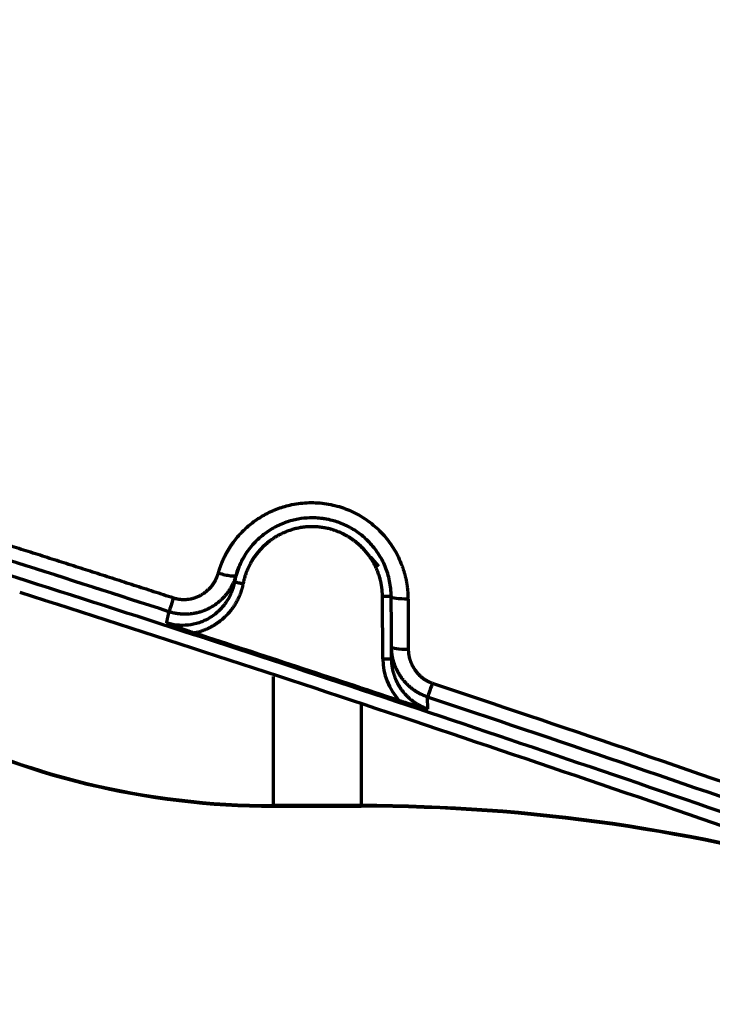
# Model space of a CAD drawing. Header units: millimetres. Extents: x -170 to 6906, y -2212 to 4257.
# Tile 423 of 440: x 5768 to 5808, y 3303 to 3360. Entities that reach past the tile are written whole.
import ezdxf

# ---------------------------------------------------------------- set-up
doc = ezdxf.new("R2010")
doc.units = ezdxf.units.MM
doc.layers.add('1', color=7, linetype='Continuous', true_color=0xffffff)
doc.styles.add('PC_TEXTSTYLE', font='ISOCP.SHX', dxfattribs={"width": 0.707, "bigfont": 'GBCBIG.SHX'})
doc.dimstyles.new('GB_DIMSTYLE', dxfattribs={"dimtxt": 50, "dimasz": 40, "dimexe": 1, "dimexo": 0, "dimgap": 1.5, "dimtad": 1, "dimdec": 1, "dimdsep": 46, "dimtxsty": 'PC_TEXTSTYLE', "dimcen": 0, "dimclrd": 256, "dimclrt": 3, "dimadec": 1, "dimazin": 2, "dimtp": 0.1, "dimtm": 0.1, "dimtfac": 0.71, "dimtdec": 1, "dimtmove": 0, "dimatfit": 3, "dimfxl": 1, "dimtfill": 1, "dimarcsym": 0})

# ---------------------------------------------------------------- blocks, each defined once
blk = doc.blocks.new('*D33')
at = {"color": 0, "lineweight": -2, "transparency": 16777216}
for p, q in [((4751.825, 3164.862), (4751.825, 3764.77)), ((5832.834, 3367.249), (5832.834, 3764.77))]:
    blk.add_line(p, q, dxfattribs=at)
at = {"lineweight": -2, "transparency": 16777216}
blk.add_line((4791.825, 3763.77), (5792.834, 3763.77), dxfattribs=at)
at = {"lineweight": 18, "transparency": 16777216}
for points in [[(4791.825, 3770.437), (4791.825, 3757.104), (4751.825, 3763.77)], [(5792.834, 3770.437), (5792.834, 3757.104), (5832.834, 3763.77)]]:
    blk.add_solid(points, dxfattribs=at)
at = {"layer": 'Defpoints', "color": 0, "lineweight": 18, "transparency": 16777216}
for p in [(5832.834, 3763.77), (5832.834, 3367.249), (4751.825, 3164.862)]:
    blk.add_point(p, dxfattribs=at)
at = {"color": 3, "lineweight": 18, "transparency": 16777216, "insert": (5292.329, 3790.27), "char_height": 50, "attachment_point": 5, "style": 'PC_TEXTSTYLE', "bg_fill": 3, "box_fill_scale": 1.1, "bg_fill_color": 256, "bg_fill_true_color": 13158600, "bg_fill_transparency": 0}
blk.add_mtext('1081', dxfattribs=at)
blk = doc.blocks.new('*D38')
at = {"color": 0, "lineweight": -2, "transparency": 16777216}
for p, q in [((4755.302, 4257.336), (6889.031, 4257.336)), ((4772.437, 1877.862), (6889.031, 1877.862))]:
    blk.add_line(p, q, dxfattribs=at)
at = {"lineweight": -2, "transparency": 16777216}
blk.add_line((6888.031, 1917.862), (6888.031, 4217.336), dxfattribs=at)
at = {"lineweight": 18, "transparency": 16777216}
for points in [[(6881.365, 4217.336), (6894.698, 4217.336), (6888.031, 4257.336)], [(6881.365, 1917.862), (6894.698, 1917.862), (6888.031, 1877.862)]]:
    blk.add_solid(points, dxfattribs=at)
at = {"layer": 'Defpoints', "color": 0, "lineweight": 18, "transparency": 16777216}
for p in [(4755.302, 4257.336), (6888.031, 4257.336), (4772.437, 1877.862)]:
    blk.add_point(p, dxfattribs=at)
at = {"color": 3, "lineweight": 18, "transparency": 16777216, "insert": (6861.526, 3067.599), "char_height": 50, "attachment_point": 5, "rotation": 90, "style": 'PC_TEXTSTYLE', "bg_fill": 3, "box_fill_scale": 1.1, "bg_fill_color": 256, "bg_fill_true_color": 13158600, "bg_fill_transparency": 0}
blk.add_mtext('2379.5', dxfattribs=at)

msp = doc.modelspace()

# ---------------------------------------------------------------- linework, layer by layer
at = {"lineweight": 18}
msp.add_arc((4755.302, 2404.862), 1852.475, 311.274383, 162.653701, dxfattribs=at)
at = {"layer": '1', "color": 0, "linetype": 'Continuous', "lineweight": 70}
for p, q in [((5789.065, 3323.145), (5789.042, 3326.698)), ((5789.565, 3323.149), (5789.561, 3323.841)), ((5791.618, 3320.296), (5791.614, 3320.981)), ((5787.824, 3314.801), (5782.822, 3314.801)), ((5782.822, 3314.801), (5782.83, 3314.765)), ((5782.83, 3314.765), (5787.833, 3314.765)), ((5787.833, 3314.765), (5787.824, 3314.801))]:
    msp.add_line(p, q, dxfattribs=at)
for centre, major_axis, ratio, start_param, end_param in [((5782.821, 3359.801), (43.78, 10.407), 1, 3.534635, 4.479003), ((5782.83, 3359.765), (-43.78, -10.407), 1, 0.393092, 1.33741), ((5779.753, 3328.185), (0.962, -0.274), 0.156218, 4.707085, 6.283009), ((5777.2, 3326.782), (-0.309, -0.951), 0.000006, 4.876203, 6.171937), ((5790.542, 3326.712), (-1, -0.006), 0.140712, 0, 1.523856), ((5790.561, 3323.847), (-1, -0.006), 0.147821, 0, 1.520729), ((5789.065, 3323.146), (-0.5, -0.003), 0.00062, 1.570796, 3.141592), ((5782.821, 3334.801), (0, -20), 0.000143, 5.397109, 6.282582), ((5791.93, 3321.923), (-0.318, -0.948), 0.00002, 4.872562, 6.171938), ((5787.824, 3334.801), (0, -20), 0.000143, 5.498667, 6.282582), ((5787.825, 3214.801), (-97.289, -23.128), 1, 4.192081, 4.479003), ((5787.833, 3214.765), (97.289, 23.128), 1, 1.050488, 1.33741)]:
    msp.add_ellipse(centre, major_axis=major_axis, ratio=ratio, start_param=start_param, end_param=end_param, dxfattribs=at)
for points, degree, knots in [([(5768.403, 3326.945), (5775.883, 3324.567), (5790.97, 3319.627), (5805.978, 3314.488), (5817.422, 3310.514), (5825.436, 3308.641), (5837.769, 3308.388), (5849.878, 3310.694), (5861.24, 3315.459), (5871.367, 3322.467), (5879.818, 3331.422), (5886.232, 3341.928), (5890.334, 3353.534), (5891.943, 3365.738), (5890.992, 3378.011), (5887.522, 3389.825), (5881.676, 3400.666), (5873.708, 3410.063), (5863.963, 3417.615), (5852.855, 3422.982), (5844.861, 3424.948), (5840.804, 3425.505)], 3, [0, 0, 0, 0, 0.096304, 0.194864, 0.194864, 0.245185, 0.295506, 0.345827, 0.396148, 0.446469, 0.49679, 0.547111, 0.597432, 0.647753, 0.698074, 0.748395, 0.798716, 0.849037, 0.899358, 0.949679, 1, 1, 1, 1]), ([(5813.79, 3312.55), (5799.027, 3317.676), (5778.625, 3324.551), (5751.907, 3332.896), (5731.381, 3338.933), (5713.256, 3343.938), (5697.752, 3348.026), (5685.521, 3351.16), (5672.58, 3354.388), (5661.111, 3357.18), (5651.466, 3359.489), (5645.228, 3360.967), (5640.105, 3362.172), (5636.192, 3363.088), (5632.879, 3363.86), (5630.514, 3364.41), (5629.175, 3364.72), (5628.461, 3364.886), (5628.143, 3364.96)], 3, [0, 0, 0, 0, 0.25, 0.375, 0.5, 0.625, 0.6875, 0.75, 0.8125, 0.875, 0.90625, 0.9375, 0.953125, 0.96875, 0.984375, 0.992188, 0.996094, 1, 1, 1, 1]), ([(5704.8, 3347.844), (5704.995, 3347.793), (5705.386, 3347.689), (5705.977, 3347.533), (5706.575, 3347.374), (5707.179, 3347.214), (5707.791, 3347.051), (5708.41, 3346.886), (5709.036, 3346.719), (5709.669, 3346.55), (5710.308, 3346.379), (5710.955, 3346.206), (5711.608, 3346.03), (5712.267, 3345.853), (5712.934, 3345.673), (5713.607, 3345.491), (5714.287, 3345.307), (5714.973, 3345.121), (5715.665, 3344.933), (5716.364, 3344.743), (5717.07, 3344.551), (5717.782, 3344.356), (5718.5, 3344.16), (5719.225, 3343.961), (5719.955, 3343.76), (5720.692, 3343.557), (5721.435, 3343.352), (5722.185, 3343.145), (5722.94, 3342.935), (5723.702, 3342.724), (5724.469, 3342.51), (5725.243, 3342.294), (5726.023, 3342.076), (5726.808, 3341.856), (5727.6, 3341.634), (5728.398, 3341.409), (5729.201, 3341.182), (5730.011, 3340.953), (5730.826, 3340.722), (5731.647, 3340.488), (5732.474, 3340.253), (5733.307, 3340.015), (5734.146, 3339.774), (5734.991, 3339.532), (5735.841, 3339.287), (5736.698, 3339.04), (5737.56, 3338.79), (5738.428, 3338.539), (5739.302, 3338.284), (5740.181, 3338.028), (5741.067, 3337.769), (5741.958, 3337.508), (5742.856, 3337.244), (5743.759, 3336.978), (5744.668, 3336.709), (5745.583, 3336.438), (5746.504, 3336.164), (5747.431, 3335.888), (5748.364, 3335.609), (5749.303, 3335.327), (5750.248, 3335.043), (5751.199, 3334.757), (5752.156, 3334.467), (5753.12, 3334.175), (5754.09, 3333.88), (5755.066, 3333.583), (5756.048, 3333.283), (5757.037, 3332.979), (5758.032, 3332.673), (5759.034, 3332.364), (5760.043, 3332.052), (5761.058, 3331.737), (5762.08, 3331.42), (5763.109, 3331.099), (5764.144, 3330.774), (5765.187, 3330.447), (5766.237, 3330.117), (5767.294, 3329.783), (5768.358, 3329.446), (5769.43, 3329.106), (5770.51, 3328.762), (5771.597, 3328.415), (5772.692, 3328.065), (5773.795, 3327.711), (5774.906, 3327.353), (5776.025, 3326.992), (5776.774, 3326.749), (5777.15, 3326.627)], 3, [0, 0, 0, 0, 0.008004, 0.016106, 0.024308, 0.032607, 0.041003, 0.049497, 0.058086, 0.066771, 0.075551, 0.084425, 0.093393, 0.102454, 0.111608, 0.120854, 0.130191, 0.139619, 0.149138, 0.158746, 0.168444, 0.178231, 0.188106, 0.198069, 0.208119, 0.218257, 0.228481, 0.238792, 0.249188, 0.25967, 0.270237, 0.280889, 0.291626, 0.302447, 0.313352, 0.324341, 0.335413, 0.346569, 0.357809, 0.369131, 0.380537, 0.392025, 0.403596, 0.415251, 0.426988, 0.438808, 0.45071, 0.462696, 0.474765, 0.486917, 0.499153, 0.511472, 0.523875, 0.536362, 0.548933, 0.561589, 0.57433, 0.587157, 0.60007, 0.613069, 0.626156, 0.63933, 0.652593, 0.665944, 0.679386, 0.692918, 0.706541, 0.720257, 0.734066, 0.74797, 0.761968, 0.776063, 0.790256, 0.804547, 0.818939, 0.833431, 0.848027, 0.862727, 0.877533, 0.892446, 0.907469, 0.922602, 0.937849, 0.95321, 0.968687, 0.984283, 1, 1, 1, 1]), ([(5776.893, 3325.837), (5771.104, 3327.715), (5765.359, 3329.54), (5756.692, 3332.225), (5753.794, 3333.112), (5747.964, 3334.873), (5742.099, 3336.622), (5736.123, 3338.356), (5730.074, 3340.089), (5727.012, 3340.954), (5720.793, 3342.687), (5717.636, 3343.555), (5711.206, 3345.299), (5707.934, 3346.175), (5704.593, 3347.058)], 3, [0, 0, 0, 0, 0.25, 0.25, 0.375, 0.375, 0.5, 0.625, 0.625, 0.75, 0.75, 0.875, 0.875, 1, 1, 1, 1]), ([(5779.705, 3328.036), (5779.709, 3328.048), (5779.716, 3328.072), (5779.727, 3328.108), (5779.737, 3328.144), (5779.749, 3328.18), (5779.76, 3328.216), (5779.771, 3328.251), (5779.783, 3328.287), (5779.795, 3328.322), (5779.807, 3328.357), (5779.82, 3328.392), (5779.832, 3328.427), (5779.845, 3328.462), (5779.858, 3328.496), (5779.872, 3328.531), (5779.885, 3328.566), (5779.899, 3328.6), (5779.913, 3328.634), (5779.927, 3328.668), (5779.942, 3328.702), (5779.956, 3328.736), (5779.971, 3328.77), (5779.986, 3328.803), (5780.001, 3328.837), (5780.017, 3328.87), (5780.033, 3328.903), (5780.048, 3328.937), (5780.065, 3328.97), (5780.081, 3329.003), (5780.098, 3329.035), (5780.114, 3329.068), (5780.131, 3329.101), (5780.149, 3329.133), (5780.166, 3329.165), (5780.184, 3329.198), (5780.202, 3329.23), (5780.22, 3329.262), (5780.238, 3329.293), (5780.257, 3329.325), (5780.275, 3329.357), (5780.294, 3329.388), (5780.314, 3329.42), (5780.333, 3329.451), (5780.353, 3329.482), (5780.373, 3329.513), (5780.393, 3329.544), (5780.413, 3329.575), (5780.433, 3329.606), (5780.454, 3329.636), (5780.475, 3329.667), (5780.496, 3329.697), (5780.518, 3329.727), (5780.539, 3329.757), (5780.631, 3329.883), (5780.8, 3330.098), (5781.064, 3330.388), (5781.347, 3330.657), (5781.65, 3330.907), (5781.971, 3331.135), (5782.308, 3331.341), (5782.657, 3331.522), (5783.018, 3331.677), (5783.39, 3331.806), (5783.803, 3331.916), (5784.256, 3332), (5784.747, 3332.046), (5785.24, 3332.046), (5785.732, 3332.003), (5786.219, 3331.916), (5786.695, 3331.785), (5787.158, 3331.612), (5787.605, 3331.396), (5788.031, 3331.143), (5788.43, 3330.854), (5788.801, 3330.529), (5789.142, 3330.172), (5789.45, 3329.788), (5789.721, 3329.378), (5789.954, 3328.946), (5790.093, 3328.622), (5790.167, 3328.42), (5790.193, 3328.349), (5790.217, 3328.277), (5790.24, 3328.205), (5790.263, 3328.133), (5790.284, 3328.061), (5790.304, 3327.988), (5790.323, 3327.916), (5790.342, 3327.843), (5790.359, 3327.769), (5790.375, 3327.696), (5790.39, 3327.623), (5790.405, 3327.549), (5790.418, 3327.475), (5790.43, 3327.401), (5790.441, 3327.326), (5790.451, 3327.252), (5790.46, 3327.177), (5790.468, 3327.102), (5790.475, 3327.026), (5790.481, 3326.951), (5790.486, 3326.875), (5790.49, 3326.8), (5790.493, 3326.724), (5790.495, 3326.647), (5790.496, 3326.596), (5790.496, 3326.571)], 3, [0, 0, 0, 0, 0.002407, 0.004811, 0.007211, 0.009608, 0.012002, 0.014393, 0.016782, 0.019167, 0.02155, 0.02393, 0.026308, 0.028683, 0.031056, 0.033427, 0.035796, 0.038163, 0.040528, 0.042892, 0.045253, 0.047614, 0.049972, 0.05233, 0.054686, 0.057042, 0.059396, 0.061749, 0.064102, 0.066454, 0.068805, 0.071156, 0.073507, 0.075857, 0.078207, 0.080558, 0.082908, 0.085258, 0.087609, 0.08996, 0.092312, 0.094664, 0.097017, 0.099371, 0.101725, 0.104081, 0.106438, 0.108796, 0.111155, 0.113516, 0.115878, 0.118242, 0.120608, 0.122975, 0.125345, 0.150468, 0.175401, 0.200269, 0.2252, 0.250315, 0.275491, 0.300451, 0.325327, 0.350247, 0.375343, 0.406666, 0.437735, 0.468818, 0.500182, 0.53148, 0.562556, 0.593687, 0.625153, 0.656529, 0.687621, 0.718699, 0.750037, 0.781317, 0.812366, 0.84344, 0.87479, 0.879625, 0.884452, 0.889271, 0.894083, 0.898889, 0.90369, 0.908487, 0.913281, 0.918073, 0.922862, 0.927651, 0.932441, 0.937231, 0.942023, 0.946818, 0.951617, 0.95642, 0.961229, 0.966044, 0.970867, 0.975697, 0.980536, 0.985386, 0.990245, 0.995116, 1, 1, 1, 1]), ([(5789.542, 3326.705), (5789.54, 3327.003), (5789.509, 3327.297), (5789.392, 3327.866), (5789.307, 3328.141), (5789.09, 3328.664), (5788.958, 3328.911), (5788.656, 3329.372), (5788.485, 3329.586), (5788.115, 3329.975), (5787.915, 3330.15), (5787.494, 3330.459), (5787.273, 3330.593), (5786.819, 3330.818), (5786.586, 3330.911), (5786.232, 3331.018), (5786.114, 3331.049), (5785.936, 3331.087), (5785.847, 3331.105), (5785.743, 3331.122), (5785.691, 3331.129), (5785.665, 3331.133), (5785.652, 3331.135), (5785.646, 3331.136), (5785.643, 3331.136), (5785.641, 3331.136), (5785.64, 3331.136), (5785.64, 3331.137), (5785.512, 3331.154), (5785.384, 3331.165), (5785.19, 3331.174), (5785.117, 3331.176), (5785.04, 3331.176), (5785.026, 3331.176), (5785.019, 3331.176), (5785.015, 3331.176), (5785.014, 3331.176), (5785.014, 3331.176), (5785.013, 3331.176), (5785.013, 3331.176), (5784.999, 3331.176), (5784.96, 3331.176), (5784.921, 3331.175), (5784.685, 3331.167), (5784.466, 3331.145), (5784.019, 3331.064), (5783.79, 3331.005), (5783.329, 3330.844), (5783.096, 3330.742), (5782.753, 3330.552), (5782.639, 3330.483), (5782.415, 3330.332), (5782.305, 3330.251), (5782.089, 3330.075), (5781.984, 3329.98), (5781.779, 3329.778), (5781.681, 3329.671), (5781.491, 3329.444), (5781.401, 3329.324), (5781.23, 3329.072), (5781.15, 3328.94), (5781.002, 3328.665), (5780.935, 3328.521), (5780.814, 3328.223), (5780.76, 3328.069), (5780.715, 3327.911)], 3, [0, 0, 0, 0, 0.0625, 0.0625, 0.125, 0.125, 0.1875, 0.1875, 0.25, 0.25, 0.3125, 0.3125, 0.375, 0.375, 0.4375, 0.4375, 0.46875, 0.46875, 0.484375, 0.492188, 0.496094, 0.498047, 0.499023, 0.499512, 0.499756, 0.499878, 0.499878, 0.5, 0.5, 0.53125, 0.53125, 0.546875, 0.548828, 0.549805, 0.550293, 0.550537, 0.550598, 0.550598, 0.550659, 0.550659, 0.550781, 0.554688, 0.5625, 0.5625, 0.625, 0.625, 0.6875, 0.6875, 0.75, 0.75, 0.78125, 0.78125, 0.8125, 0.8125, 0.84375, 0.84375, 0.875, 0.875, 0.90625, 0.90625, 0.9375, 0.9375, 0.96875, 0.96875, 1, 1, 1, 1]), ([(5784.71, 3330.661), (5784.365, 3330.632), (5783.255, 3330.332), (5782.637, 3329.868)], 2, [0.5625, 0.5625, 0.5625, 0.625, 0.75, 0.75, 0.75]), ([(5786.77, 3330.279), (5786.124, 3330.589), (5785.044, 3330.689), (5784.71, 3330.661)], 2, [0.375, 0.375, 0.375, 0.5, 0.5625, 0.5625, 0.5625]), ([(5787.988, 3329.378), (5787.732, 3329.656), (5787.41, 3329.893), (5787.1, 3330.121), (5786.77, 3330.279)], 2, [0.25, 0.25, 0.25, 0.3125, 0.3125, 0.375, 0.375, 0.375]), ([(5788.98, 3327.392), (5788.917, 3327.733), (5788.511, 3328.808), (5787.988, 3329.378)], 2, [0.0625, 0.0625, 0.0625, 0.125, 0.25, 0.25, 0.25]), ([(5780.622, 3327.518), (5780.674, 3327.789), (5780.751, 3328.055), (5780.943, 3328.545), (5781.053, 3328.769), (5781.181, 3328.983)], 3, [0, 0, 0, 0, 0.525693, 0.525693, 1, 1, 1, 1]), ([(5777.15, 3326.627), (5777.156, 3326.625), (5777.169, 3326.621), (5777.189, 3326.615), (5777.208, 3326.609), (5777.228, 3326.604), (5777.248, 3326.598), (5777.268, 3326.593), (5777.287, 3326.588), (5777.307, 3326.583), (5777.327, 3326.579), (5777.347, 3326.575), (5777.367, 3326.57), (5777.387, 3326.567), (5777.407, 3326.563), (5777.427, 3326.559), (5777.447, 3326.556), (5777.467, 3326.553), (5777.487, 3326.55), (5777.507, 3326.548), (5777.527, 3326.545), (5777.547, 3326.543), (5777.568, 3326.541), (5777.588, 3326.54), (5777.608, 3326.538), (5777.629, 3326.537), (5777.649, 3326.536), (5777.669, 3326.535), (5777.69, 3326.534), (5777.71, 3326.534), (5777.731, 3326.533), (5777.751, 3326.533), (5777.772, 3326.534), (5777.793, 3326.534), (5777.813, 3326.535), (5777.834, 3326.535), (5777.855, 3326.536), (5777.875, 3326.538), (5777.896, 3326.539), (5777.917, 3326.541), (5777.938, 3326.543), (5778.02, 3326.551), (5778.161, 3326.573), (5778.358, 3326.625), (5778.549, 3326.697), (5778.731, 3326.788), (5778.902, 3326.897), (5779.062, 3327.021), (5779.209, 3327.161), (5779.307, 3327.275), (5779.367, 3327.353), (5779.394, 3327.39), (5779.42, 3327.427), (5779.445, 3327.464), (5779.469, 3327.502), (5779.493, 3327.541), (5779.515, 3327.579), (5779.537, 3327.619), (5779.558, 3327.659), (5779.577, 3327.699), (5779.597, 3327.739), (5779.615, 3327.781), (5779.632, 3327.822), (5779.648, 3327.864), (5779.664, 3327.906), (5779.679, 3327.949), (5779.693, 3327.993), (5779.701, 3328.022), (5779.705, 3328.036)], 3, [0, 0, 0, 0, 0.006268, 0.012527, 0.018777, 0.025018, 0.031252, 0.037479, 0.043699, 0.049914, 0.056124, 0.062331, 0.068533, 0.074733, 0.080931, 0.087128, 0.093324, 0.09952, 0.105718, 0.111916, 0.118117, 0.124321, 0.130529, 0.136741, 0.142958, 0.149181, 0.15541, 0.161647, 0.167892, 0.174145, 0.180407, 0.18668, 0.192963, 0.199258, 0.205565, 0.211884, 0.218217, 0.224564, 0.230925, 0.237302, 0.243696, 0.250106, 0.312839, 0.37492, 0.437008, 0.499764, 0.562072, 0.624001, 0.686157, 0.749139, 0.76321, 0.777231, 0.791209, 0.805151, 0.819062, 0.832948, 0.846817, 0.860674, 0.874526, 0.888379, 0.90224, 0.916115, 0.930009, 0.94393, 0.957883, 0.971875, 0.985912, 1, 1, 1, 1]), ([(5780.622, 3327.518), (5780.582, 3327.305), (5780.52, 3327.101), (5780.354, 3326.708), (5780.248, 3326.517), (5780.003, 3326.167), (5779.863, 3326.006), (5779.548, 3325.714), (5779.375, 3325.585), (5779.009, 3325.368), (5778.812, 3325.278), (5778.405, 3325.142), (5778.197, 3325.097), (5777.772, 3325.051), (5777.555, 3325.052), (5777.142, 3325.097), (5776.943, 3325.139), (5776.748, 3325.203)], 3, [0, 0, 0, 0, 0.125748, 0.125748, 0.251497, 0.251497, 0.377245, 0.377245, 0.502994, 0.502994, 0.628742, 0.628742, 0.754491, 0.754491, 0.880239, 0.880239, 1, 1, 1, 1]), ([(5780.715, 3327.911), (5780.713, 3327.902), (5780.707, 3327.883), (5780.698, 3327.852), (5780.687, 3327.816), (5780.673, 3327.776), (5780.658, 3327.73), (5780.64, 3327.68), (5780.619, 3327.625), (5780.594, 3327.566), (5780.567, 3327.501), (5780.535, 3327.432), (5780.499, 3327.359), (5780.458, 3327.281), (5780.412, 3327.199), (5780.359, 3327.113), (5780.301, 3327.024), (5780.236, 3326.931), (5780.153, 3326.822), (5780.052, 3326.703), (5779.935, 3326.58), (5779.817, 3326.467), (5779.698, 3326.366), (5779.58, 3326.275), (5779.465, 3326.195), (5779.354, 3326.125), (5779.261, 3326.071), (5779.187, 3326.032), (5779.13, 3326.003), (5779.071, 3325.975), (5779.013, 3325.948), (5778.954, 3325.923), (5778.894, 3325.899), (5778.834, 3325.876), (5778.774, 3325.855), (5778.713, 3325.835), (5778.653, 3325.816), (5778.591, 3325.798), (5778.53, 3325.782), (5778.469, 3325.768), (5778.407, 3325.754), (5778.346, 3325.742), (5778.284, 3325.732), (5778.222, 3325.722), (5778.161, 3325.714), (5778.099, 3325.707), (5778.038, 3325.702), (5777.977, 3325.698), (5777.916, 3325.695), (5777.855, 3325.693), (5777.795, 3325.693), (5777.735, 3325.694), (5777.675, 3325.696), (5777.616, 3325.699), (5777.557, 3325.703), (5777.499, 3325.709), (5777.441, 3325.715), (5777.383, 3325.723), (5777.326, 3325.732), (5777.27, 3325.742), (5777.214, 3325.752), (5777.159, 3325.764), (5777.105, 3325.777), (5777.051, 3325.791), (5776.998, 3325.805), (5776.945, 3325.821), (5776.91, 3325.832), (5776.893, 3325.837)], 3, [0, 0, 0, 0, 0.005614, 0.012274, 0.019995, 0.02879, 0.038678, 0.049677, 0.061808, 0.075091, 0.08955, 0.105208, 0.12209, 0.14022, 0.159622, 0.18032, 0.202336, 0.22569, 0.250399, 0.286891, 0.322036, 0.355738, 0.387911, 0.418487, 0.447407, 0.474625, 0.500108, 0.513395, 0.526675, 0.539945, 0.553203, 0.566444, 0.579667, 0.592868, 0.606044, 0.619193, 0.632312, 0.645398, 0.658448, 0.671459, 0.68443, 0.697356, 0.710237, 0.723069, 0.735849, 0.748576, 0.761247, 0.77386, 0.786412, 0.798902, 0.811327, 0.823686, 0.835977, 0.848197, 0.860346, 0.872421, 0.884421, 0.896344, 0.908189, 0.919955, 0.931641, 0.943244, 0.954765, 0.966202, 0.977554, 0.98882, 1, 1, 1, 1]), ([(5780.765, 3326.447), (5780.52, 3325.99), (5779.783, 3325.241), (5779.329, 3324.989), (5778.864, 3324.731), (5778.354, 3324.628)], 2, [0.25, 0.25, 0.25, 0.5, 0.75, 0.75, 1, 1, 1]), ([(5789.542, 3326.701), (5789.542, 3326.701), (5789.539, 3326.701), (5789.526, 3326.701), (5789.517, 3326.701), (5789.492, 3326.701), (5789.476, 3326.701), (5789.44, 3326.701), (5789.419, 3326.7), (5789.373, 3326.7), (5789.347, 3326.7), (5789.293, 3326.699), (5789.264, 3326.699), (5789.203, 3326.699), (5789.172, 3326.699), (5789.108, 3326.698), (5789.075, 3326.698), (5789.042, 3326.698)], 3, [0, 0, 0, 0, 0.122061, 0.122061, 0.247481, 0.247481, 0.3729, 0.3729, 0.49832, 0.49832, 0.62374, 0.62374, 0.74916, 0.74916, 0.87458, 0.87458, 1, 1, 1, 1]), ([(5776.748, 3325.203), (5776.764, 3325.197), (5776.798, 3325.184), (5776.853, 3325.163), (5776.915, 3325.14), (5776.982, 3325.115), (5777.056, 3325.087), (5777.137, 3325.057), (5777.219, 3325.027), (5777.298, 3324.998), (5777.368, 3324.972), (5777.43, 3324.949), (5777.483, 3324.93), (5777.536, 3324.911), (5777.591, 3324.891), (5777.651, 3324.87), (5777.71, 3324.849), (5777.768, 3324.828), (5777.824, 3324.808), (5777.88, 3324.788), (5777.934, 3324.769), (5777.986, 3324.751), (5778.038, 3324.734), (5778.087, 3324.717), (5778.136, 3324.7), (5778.183, 3324.685), (5778.228, 3324.67), (5778.271, 3324.655), (5778.313, 3324.642), (5778.341, 3324.633), (5778.354, 3324.628)], 3, [0, 0, 0, 0, 0.031594, 0.067178, 0.106783, 0.150451, 0.198246, 0.250252, 0.305763, 0.355849, 0.400456, 0.439537, 0.472968, 0.500635, 0.538609, 0.575791, 0.612152, 0.647667, 0.682308, 0.716049, 0.748866, 0.780734, 0.811633, 0.841554, 0.87049, 0.898429, 0.925362, 0.951275, 0.976158, 1, 1, 1, 1]), ([(5791.614, 3320.981), (5791.606, 3320.983), (5791.589, 3320.989), (5791.564, 3320.997), (5791.54, 3321.006), (5791.515, 3321.015), (5791.49, 3321.025), (5791.466, 3321.034), (5791.441, 3321.044), (5791.416, 3321.054), (5791.392, 3321.065), (5791.367, 3321.075), (5791.342, 3321.086), (5791.318, 3321.097), (5791.293, 3321.109), (5791.269, 3321.12), (5791.244, 3321.132), (5791.22, 3321.144), (5791.195, 3321.157), (5791.171, 3321.17), (5791.146, 3321.183), (5791.122, 3321.196), (5791.098, 3321.209), (5791.074, 3321.223), (5791.05, 3321.237), (5791.025, 3321.251), (5791.001, 3321.266), (5790.978, 3321.281), (5790.954, 3321.296), (5790.93, 3321.311), (5790.906, 3321.327), (5790.883, 3321.343), (5790.859, 3321.359), (5790.836, 3321.375), (5790.812, 3321.392), (5790.789, 3321.409), (5790.766, 3321.426), (5790.743, 3321.444), (5790.72, 3321.462), (5790.697, 3321.48), (5790.675, 3321.498), (5790.652, 3321.516), (5790.63, 3321.535), (5790.608, 3321.554), (5790.586, 3321.574), (5790.564, 3321.593), (5790.542, 3321.613), (5790.52, 3321.633), (5790.499, 3321.653), (5790.478, 3321.674), (5790.456, 3321.695), (5790.435, 3321.716), (5790.415, 3321.737), (5790.394, 3321.759), (5790.374, 3321.78), (5790.353, 3321.802), (5790.333, 3321.825), (5790.314, 3321.847), (5790.294, 3321.87), (5790.274, 3321.893), (5790.255, 3321.916), (5790.236, 3321.939), (5790.217, 3321.963), (5790.199, 3321.987), (5790.18, 3322.011), (5790.162, 3322.035), (5790.144, 3322.059), (5790.128, 3322.082), (5790.114, 3322.102), (5790.1, 3322.121), (5790.087, 3322.141), (5790.073, 3322.161), (5790.059, 3322.183), (5790.045, 3322.205), (5790.03, 3322.228), (5790.015, 3322.252), (5790, 3322.277), (5789.984, 3322.303), (5789.969, 3322.33), (5789.953, 3322.357), (5789.937, 3322.386), (5789.921, 3322.416), (5789.905, 3322.446), (5789.889, 3322.477), (5789.873, 3322.51), (5789.857, 3322.543), (5789.841, 3322.577), (5789.825, 3322.612), (5789.809, 3322.649), (5789.794, 3322.686), (5789.778, 3322.724), (5789.763, 3322.763), (5789.748, 3322.803), (5789.733, 3322.844), (5789.719, 3322.885), (5789.705, 3322.928), (5789.692, 3322.972), (5789.678, 3323.017), (5789.666, 3323.062), (5789.654, 3323.109), (5789.642, 3323.156), (5789.631, 3323.204), (5789.621, 3323.253), (5789.611, 3323.303), (5789.603, 3323.354), (5789.594, 3323.405), (5789.587, 3323.457), (5789.581, 3323.51), (5789.575, 3323.564), (5789.57, 3323.618), (5789.566, 3323.673), (5789.563, 3323.728), (5789.561, 3323.784), (5789.561, 3323.822), (5789.561, 3323.841)], 3, [0, 0, 0, 0, 0.006919, 0.013862, 0.020831, 0.027824, 0.034841, 0.041882, 0.048948, 0.056038, 0.063151, 0.070288, 0.077449, 0.084633, 0.09184, 0.099071, 0.106324, 0.113599, 0.120898, 0.128218, 0.135561, 0.142926, 0.150312, 0.157719, 0.165148, 0.172598, 0.180069, 0.18756, 0.195072, 0.202603, 0.210155, 0.217726, 0.225316, 0.232925, 0.240553, 0.2482, 0.255865, 0.263548, 0.271248, 0.278966, 0.286701, 0.294453, 0.302221, 0.310005, 0.317806, 0.325621, 0.333452, 0.341298, 0.349159, 0.357033, 0.364922, 0.372824, 0.38074, 0.388668, 0.396609, 0.404562, 0.412527, 0.420503, 0.428491, 0.436489, 0.444498, 0.452517, 0.460545, 0.468583, 0.476629, 0.484685, 0.492748, 0.500819, 0.506712, 0.512841, 0.519205, 0.525805, 0.53264, 0.539709, 0.547013, 0.554551, 0.562322, 0.570326, 0.578563, 0.58703, 0.595728, 0.604656, 0.613812, 0.623196, 0.632806, 0.642641, 0.6527, 0.66298, 0.673482, 0.684202, 0.695138, 0.70629, 0.717654, 0.729228, 0.74101, 0.752997, 0.765187, 0.777576, 0.790162, 0.802941, 0.815911, 0.829067, 0.842405, 0.855923, 0.869616, 0.88348, 0.897511, 0.911703, 0.926054, 0.940557, 0.955208, 0.970003, 0.984935, 1, 1, 1, 1]), ([(5790.512, 3323.699), (5790.512, 3323.692), (5790.512, 3323.677), (5790.512, 3323.655), (5790.513, 3323.633), (5790.514, 3323.612), (5790.515, 3323.59), (5790.516, 3323.568), (5790.518, 3323.547), (5790.52, 3323.525), (5790.522, 3323.504), (5790.524, 3323.482), (5790.526, 3323.461), (5790.529, 3323.439), (5790.532, 3323.418), (5790.535, 3323.397), (5790.538, 3323.376), (5790.542, 3323.355), (5790.546, 3323.334), (5790.55, 3323.313), (5790.554, 3323.292), (5790.559, 3323.271), (5790.563, 3323.25), (5790.568, 3323.229), (5790.573, 3323.209), (5790.579, 3323.188), (5790.584, 3323.168), (5790.59, 3323.147), (5790.596, 3323.127), (5790.602, 3323.106), (5790.609, 3323.086), (5790.615, 3323.066), (5790.622, 3323.045), (5790.629, 3323.025), (5790.637, 3323.005), (5790.644, 3322.985), (5790.652, 3322.965), (5790.66, 3322.945), (5790.669, 3322.925), (5790.677, 3322.905), (5790.686, 3322.886), (5790.695, 3322.866), (5790.704, 3322.846), (5790.713, 3322.827), (5790.723, 3322.807), (5790.733, 3322.788), (5790.743, 3322.768), (5790.753, 3322.749), (5790.763, 3322.73), (5790.774, 3322.71), (5790.785, 3322.691), (5790.796, 3322.672), (5790.808, 3322.653), (5790.819, 3322.634), (5790.831, 3322.615), (5790.843, 3322.596), (5790.855, 3322.577), (5790.868, 3322.558), (5790.881, 3322.54), (5790.898, 3322.515), (5790.92, 3322.484), (5790.947, 3322.447), (5790.975, 3322.411), (5791.003, 3322.377), (5791.032, 3322.342), (5791.061, 3322.309), (5791.091, 3322.277), (5791.122, 3322.245), (5791.153, 3322.214), (5791.184, 3322.184), (5791.216, 3322.155), (5791.248, 3322.127), (5791.281, 3322.099), (5791.315, 3322.073), (5791.349, 3322.047), (5791.383, 3322.022), (5791.418, 3321.998), (5791.454, 3321.974), (5791.49, 3321.952), (5791.527, 3321.93), (5791.564, 3321.909), (5791.601, 3321.889), (5791.639, 3321.87), (5791.678, 3321.851), (5791.717, 3321.834), (5791.757, 3321.817), (5791.797, 3321.801), (5791.838, 3321.786), (5791.865, 3321.776), (5791.879, 3321.772)], 3, [0, 0, 0, 0, 0.008774, 0.017525, 0.026255, 0.034965, 0.043654, 0.052325, 0.060978, 0.069613, 0.078233, 0.086838, 0.095429, 0.104006, 0.112572, 0.121126, 0.12967, 0.138204, 0.146731, 0.15525, 0.163762, 0.17227, 0.180773, 0.189272, 0.197769, 0.206265, 0.21476, 0.223256, 0.231754, 0.240254, 0.248758, 0.257266, 0.265779, 0.2743, 0.282828, 0.291364, 0.29991, 0.308466, 0.317034, 0.325614, 0.334207, 0.342815, 0.351438, 0.360078, 0.368734, 0.377409, 0.386103, 0.394816, 0.403551, 0.412308, 0.421087, 0.42989, 0.438717, 0.44757, 0.45645, 0.465356, 0.474291, 0.483254, 0.492248, 0.501271, 0.5195, 0.537584, 0.555529, 0.573344, 0.591035, 0.608611, 0.626078, 0.643446, 0.660721, 0.677912, 0.695028, 0.712076, 0.729066, 0.746005, 0.762903, 0.779767, 0.796608, 0.813433, 0.830251, 0.847072, 0.863904, 0.880755, 0.897635, 0.914553, 0.931516, 0.948534, 0.965615, 0.982768, 1, 1, 1, 1]), ([(5789.981, 3320.791), (5789.985, 3320.79), (5789.993, 3320.787), (5790.009, 3320.782), (5790.038, 3320.772), (5790.082, 3320.758), (5790.136, 3320.74), (5790.194, 3320.722), (5790.257, 3320.701), (5790.327, 3320.679), (5790.418, 3320.65), (5790.532, 3320.615), (5790.67, 3320.573), (5790.795, 3320.535), (5790.92, 3320.498), (5791.056, 3320.458), (5791.236, 3320.406), (5791.429, 3320.35), (5791.561, 3320.312), (5791.618, 3320.296)], 3, [0, 0, 0, 0, 0.006797, 0.013792, 0.028298, 0.059038, 0.091452, 0.124636, 0.162229, 0.203961, 0.24976, 0.325665, 0.408912, 0.499356, 0.554369, 0.638297, 0.750088, 0.891501, 1, 1, 1, 1])]:
    msp.add_open_spline(points, degree=degree, knots=knots, dxfattribs=at)
for points, degree in [([(5782.637, 3329.868), (5782.335, 3329.64), (5782.068, 3329.343)], 2), ([(5782.068, 3329.343), (5781.81, 3329.056), (5781.621, 3328.743)], 2), ([(5781.621, 3328.743), (5781.249, 3328.13), (5781.114, 3327.423)], 2), ([(5788.839, 3328.402), (5788.608, 3328.669), (5788.379, 3328.938)], 2), ([(5780.715, 3327.911), (5780.678, 3327.781), (5780.648, 3327.65), (5780.622, 3327.518)], 3), ([(5781.114, 3327.423), (5781.016, 3326.915), (5780.765, 3326.447)], 2), ([(5789.042, 3326.698), (5789.04, 3327.063), (5788.98, 3327.392)], 2), ([(5789.561, 3323.841), (5789.555, 3324.797), (5789.548, 3325.752), (5789.542, 3326.705)], 3), ([(5790.496, 3326.571), (5790.501, 3325.615), (5790.507, 3324.658), (5790.512, 3323.699)], 3), ([(5778.354, 3324.628), (5782.197, 3323.377), (5786.065, 3322.1), (5789.981, 3320.791)], 3), ([(5789.065, 3323.145), (5789.071, 3322.276), (5789.401, 3321.431), (5789.981, 3320.791)], 3), ([(5791.879, 3321.772), (5799.136, 3319.341), (5806.558, 3316.804), (5814.29, 3314.121)], 3), ([(5814.018, 3313.327), (5806.294, 3316.009), (5798.873, 3318.548), (5791.614, 3320.981)], 3)]:
    msp.add_open_spline(points, degree=degree, dxfattribs=at)
for points, weights, degree in [([(5781.114, 3327.423), (5780.622, 3327.517), (5780.622, 3327.518)], [1, 0.707106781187, 1], 2), ([(5776.893, 3325.837), (5776.836, 3325.629), (5776.787, 3325.417), (5776.748, 3325.203)], [0.999999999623, 0.999999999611, 0.999999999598, 0.999999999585], 3)]:
    msp.add_rational_spline(points, weights, degree=degree, dxfattribs=at)
msp.add_rational_spline([(5791.618, 3320.296), (5791.33, 3320.392), (5791.051, 3320.537), (5790.677, 3320.81), (5790.559, 3320.912), (5790.338, 3321.135), (5790.234, 3321.256), (5790.05, 3321.511), (5789.968, 3321.645), (5789.826, 3321.924), (5789.765, 3322.071), (5789.618, 3322.522), (5789.567, 3322.831), (5789.565, 3323.149)], [0.999999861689, 0.999999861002, 0.999999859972, 0.999999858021, 0.999999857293, 0.999999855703, 0.999999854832, 0.999999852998, 0.999999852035, 0.999999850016, 0.999999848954, 0.99999984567, 0.999999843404, 0.999999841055], degree=3, knots=[0, 0, 0, 0, 0.245462, 0.245462, 0.371219, 0.371219, 0.496975, 0.496975, 0.622731, 0.622731, 0.748487, 0.748487, 1, 1, 1, 1], dxfattribs=at)

# ---------------------------------------------------------------- next in the draw order: dimensions: what is measured, and where the dimension line sits
at = {"lineweight": 18}
dim = msp.add_linear_dim(base=(5832.834, 3763.77), p1=(4751.825, 3164.862), p2=(5832.834, 3367.249), dimstyle='GB_DIMSTYLE', dxfattribs=at)
dim.commit()
dim.dimension.update_dxf_attribs({"geometry": '*D33', "text_midpoint": (5292.329, 3790.27)})

# ---------------------------------------------------------------- next in the draw order: dimensions: what is measured, and where the dimension line sits
dim = msp.add_linear_dim(base=(6888.031, 4257.336), p1=(4772.437, 1877.862), p2=(4755.302, 4257.336), angle=90, dimstyle='GB_DIMSTYLE', dxfattribs=at)
dim.commit()
dim.dimension.update_dxf_attribs({"geometry": '*D38', "text_midpoint": (6861.526, 3067.599)})

doc.saveas('drawing.dxf')
